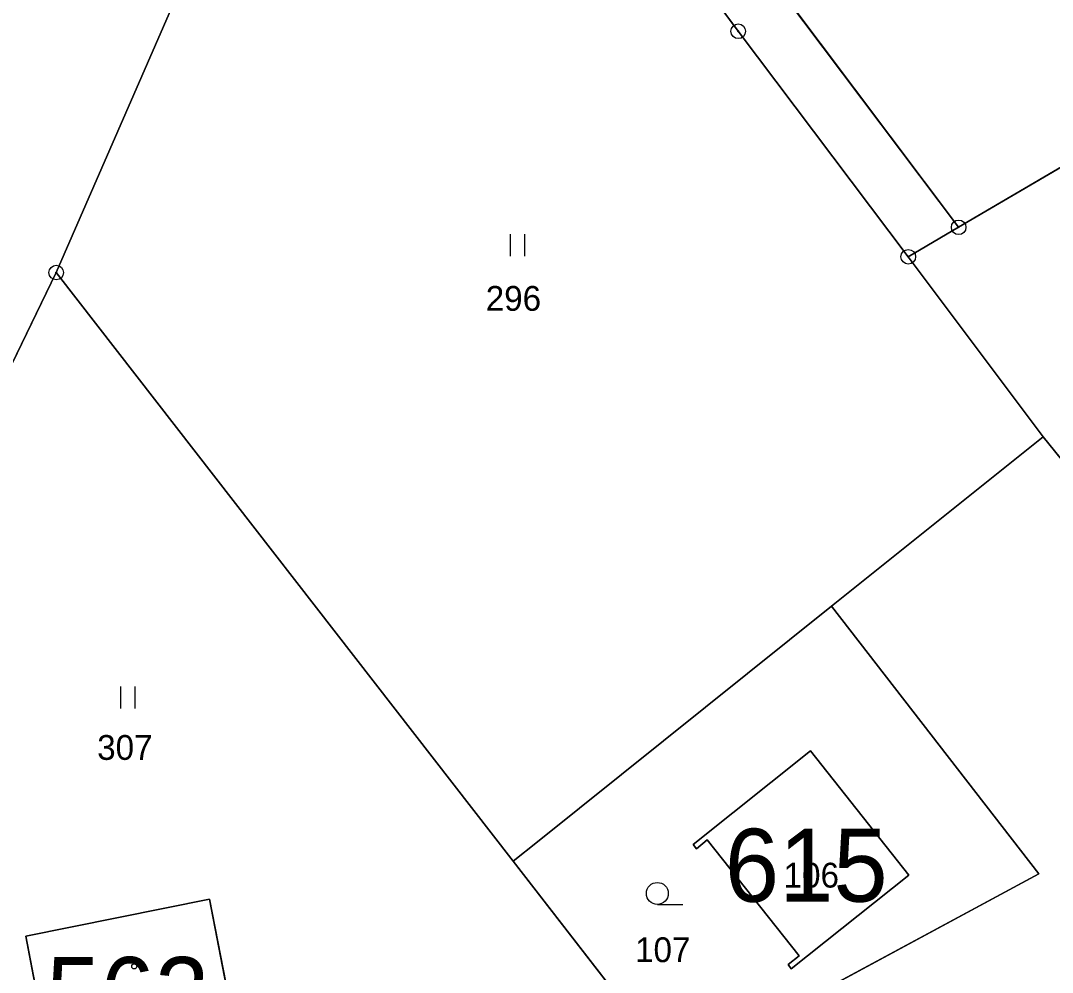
# Model space of a CAD drawing. Extents: x -689422 to -685210, y -987725 to -982160.
# Drawn here: x -687458.1 to -687387.4, y -985583.5 to -985518.2 of the extents above; entities that cross this region are included whole.
import ezdxf

# ---------------------------------------------------------------- set-up
doc = ezdxf.new("R2010")
doc.units = 0
for name, color, linetype in [('KN_Budovy', 7, 'Continuous'), ('KN_Budovy_cisla_domovni', 7, 'Continuous'), ('KN_Hranice_parcel', 7, 'Continuous'), ('KN_Parcelni cisla', 7, 'Continuous'), ('KN_Polygon parcely', 7, 'Continuous'), ('KN_POZEMKY_TTP', 7, 'Continuous'), ('KN_POZEMKY_ZAHRADA', 7, 'Continuous'), ('KN_POZEMKY_ZASTAVENA PLOCHA', 7, 'Continuous'), ('KN_Značky bodu BP', 7, 'Continuous'), ('KN_Značky budov', 7, 'Continuous'), ('KN_Značky kultur', 7, 'Continuous')]:
    doc.layers.add(name, color=color, linetype=linetype)

msp = doc.modelspace()

# ---------------------------------------------------------------- linework, layer by layer
at = {"layer": 'KN_Budovy'}
for points in [[(-687397.27, -985576.79), (-687404.01, -985568.27), (-687412.05, -985574.68), (-687411.83, -985574.98), (-687411.08, -985574.38), (-687404.78, -985582.31), (-687405.54, -985582.91), (-687405.33, -985583.2)], [(-687457.78, -985580.96), (-687455.91, -985590.62), (-687449.52, -985589.4), (-687449.34, -985590.34), (-687443.11, -985589.08), (-687445.19, -985578.43)]]:
    msp.add_lwpolyline(points, close=True, dxfattribs=at)
at = {"layer": 'KN_Hranice_parcel'}
for p, q in [((-687393.86, -985532.4), (-687348.15, -985505.57)), ((-687405.79, -985516.53), (-687393.86, -985532.4)), ((-687447.79, -985517.38), (-687455.69, -985535.5)), ((-687393.86, -985532.4), (-687397.31, -985534.42)), ((-687397.31, -985534.42), (-687388.06, -985546.75)), ((-687463.89, -985552.4), (-687455.69, -985535.5)), ((-687455.69, -985535.5), (-687424.38, -985575.84)), ((-687388.06, -985546.75), (-687402.57, -985558.37)), ((-687385.56, -985549.86), (-687388.06, -985546.75)), ((-687402.57, -985558.37), (-687422.72, -985574.51)), ((-687422.72, -985574.51), (-687424.38, -985575.84)), ((-687424.38, -985575.84), (-687414.76, -985588.24))]:
    msp.add_line(p, q, dxfattribs=at)
for points in [[(-687431.9, -985490.56), (-687418.2, -985506.47), (-687408.96, -985518.97), (-687397.31, -985534.42)], [(-687402.57, -985558.37), (-687388.37, -985576.7), (-687413.2, -985590.09)], [(-687404.01, -985568.27), (-687397.27, -985576.79), (-687405.33, -985583.2), (-687405.54, -985582.91), (-687404.78, -985582.31), (-687411.08, -985574.38), (-687411.83, -985574.98), (-687412.05, -985574.68), (-687404.01, -985568.27)], [(-687445.19, -985578.43), (-687443.11, -985589.08), (-687449.34, -985590.34), (-687449.52, -985589.4), (-687455.91, -985590.62), (-687457.78, -985580.96), (-687445.19, -985578.43)]]:
    msp.add_lwpolyline(points, dxfattribs=at)
at = {"layer": 'KN_Polygon parcely'}
for points in [[(-687348.15, -985505.57), (-687363.85, -985484.21), (-687405.79, -985516.53), (-687393.86, -985532.4)], [(-687408.96, -985518.97), (-687397.31, -985534.42), (-687393.86, -985532.4), (-687405.79, -985516.53), (-687415.07, -985503.97), (-687428.5, -985487.9), (-687429.6, -985487.11), (-687431.9, -985490.56), (-687418.2, -985506.47)], [(-687444.21, -985509.12), (-687447.79, -985517.38), (-687455.69, -985535.5), (-687424.38, -985575.84), (-687422.72, -985574.51), (-687402.57, -985558.37), (-687388.06, -985546.75), (-687397.31, -985534.42), (-687408.96, -985518.97), (-687418.2, -985506.47), (-687431.9, -985490.56)], [(-687477.26, -985523.61), (-687471.05, -985534.59), (-687470.53, -985543.32), (-687463.89, -985552.4), (-687455.69, -985535.5), (-687447.79, -985517.38), (-687453.07, -985515.09), (-687451.47, -985508.69), (-687454.73, -985501.49), (-687461.69, -985496.44)], [(-687352.86, -985542.83), (-687351.19, -985544.73), (-687345.08, -985538.33), (-687344.15, -985537.35), (-687348.73, -985531.06), (-687337.17, -985521.34), (-687348.15, -985505.57), (-687393.86, -985532.4), (-687397.31, -985534.42), (-687388.06, -985546.75), (-687385.56, -985549.86), (-687364.78, -985532.5), (-687355.32, -985544.8)], [(-687473.4, -985568.15), (-687460.07, -985611.1), (-687440.53, -985606.11), (-687423.06, -985604.23), (-687415.89, -985589.13), (-687414.76, -985588.24), (-687424.38, -985575.84), (-687455.69, -985535.5), (-687463.89, -985552.4), (-687468.77, -985562.4)], [(-687385.56, -985549.86), (-687388.06, -985546.75), (-687402.57, -985558.37), (-687388.37, -985576.7), (-687413.2, -985590.09), (-687403.08, -985602.14), (-687382.6, -985583.57), (-687373.58, -985575.95), (-687369.57, -985574.28), (-687376.76, -985562.12)], [(-687422.72, -985574.51), (-687424.38, -985575.84), (-687414.76, -985588.24), (-687413.2, -985590.09), (-687388.37, -985576.7), (-687402.57, -985558.37)], [(-687404.01, -985568.27), (-687397.27, -985576.79), (-687405.33, -985583.2), (-687405.54, -985582.91), (-687404.78, -985582.31), (-687411.08, -985574.38), (-687411.83, -985574.98), (-687412.05, -985574.68)], [(-687404.01, -985568.27), (-687412.05, -985574.68), (-687411.83, -985574.98), (-687411.08, -985574.38), (-687404.78, -985582.31), (-687405.54, -985582.91), (-687405.33, -985583.2), (-687397.27, -985576.79)], [(-687445.19, -985578.43), (-687443.11, -985589.08), (-687449.34, -985590.34), (-687449.52, -985589.4), (-687455.91, -985590.62), (-687457.78, -985580.96)], [(-687445.19, -985578.43), (-687457.78, -985580.96), (-687455.91, -985590.62), (-687449.52, -985589.4), (-687449.34, -985590.34), (-687443.11, -985589.08)]]:
    msp.add_lwpolyline(points, close=True, dxfattribs=at)
at = {"layer": 'KN_POZEMKY_TTP'}
for p, q in [((-687418.2, -985506.47), (-687408.96, -985518.97)), ((-687455.69, -985535.5), (-687447.79, -985517.38)), ((-687447.79, -985517.38), (-687455.69, -985535.5)), ((-687408.96, -985518.97), (-687397.31, -985534.42)), ((-687397.31, -985534.42), (-687388.06, -985546.75)), ((-687455.69, -985535.5), (-687463.89, -985552.4)), ((-687463.89, -985552.4), (-687455.69, -985535.5)), ((-687424.38, -985575.84), (-687455.69, -985535.5)), ((-687455.69, -985535.5), (-687424.38, -985575.84)), ((-687388.06, -985546.75), (-687402.57, -985558.37)), ((-687402.57, -985558.37), (-687388.06, -985546.75)), ((-687388.06, -985546.75), (-687385.56, -985549.86)), ((-687402.57, -985558.37), (-687422.72, -985574.51)), ((-687388.37, -985576.7), (-687402.57, -985558.37)), ((-687422.72, -985574.51), (-687424.38, -985575.84)), ((-687424.38, -985575.84), (-687414.76, -985588.24)), ((-687413.2, -985590.09), (-687388.37, -985576.7)), ((-687445.19, -985578.43), (-687457.78, -985580.96)), ((-687443.11, -985589.08), (-687445.19, -985578.43)), ((-687457.78, -985580.96), (-687455.91, -985590.62))]:
    msp.add_line(p, q, dxfattribs=at)
at = {"layer": 'KN_POZEMKY_ZAHRADA'}
for p, q in [((-687393.86, -985532.4), (-687348.15, -985505.57)), ((-687348.15, -985505.57), (-687393.86, -985532.4)), ((-687408.96, -985518.97), (-687418.2, -985506.47)), ((-687405.79, -985516.53), (-687393.86, -985532.4)), ((-687393.86, -985532.4), (-687405.79, -985516.53)), ((-687397.31, -985534.42), (-687408.96, -985518.97)), ((-687393.86, -985532.4), (-687397.31, -985534.42)), ((-687397.31, -985534.42), (-687393.86, -985532.4)), ((-687388.06, -985546.75), (-687397.31, -985534.42)), ((-687385.56, -985549.86), (-687388.06, -985546.75)), ((-687422.72, -985574.51), (-687402.57, -985558.37)), ((-687402.57, -985558.37), (-687388.37, -985576.7)), ((-687404.01, -985568.27), (-687412.05, -985574.68)), ((-687397.27, -985576.79), (-687404.01, -985568.27)), ((-687411.83, -985574.98), (-687411.08, -985574.38)), ((-687411.08, -985574.38), (-687404.78, -985582.31)), ((-687424.38, -985575.84), (-687422.72, -985574.51)), ((-687412.05, -985574.68), (-687411.83, -985574.98)), ((-687414.76, -985588.24), (-687424.38, -985575.84)), ((-687388.37, -985576.7), (-687413.2, -985590.09)), ((-687405.33, -985583.2), (-687397.27, -985576.79)), ((-687404.78, -985582.31), (-687405.54, -985582.91)), ((-687405.54, -985582.91), (-687405.33, -985583.2))]:
    msp.add_line(p, q, dxfattribs=at)
at = {"layer": 'KN_POZEMKY_ZASTAVENA PLOCHA'}
for p, q in [((-687412.05, -985574.68), (-687404.01, -985568.27)), ((-687404.01, -985568.27), (-687397.27, -985576.79)), ((-687411.08, -985574.38), (-687411.83, -985574.98)), ((-687404.78, -985582.31), (-687411.08, -985574.38)), ((-687411.83, -985574.98), (-687412.05, -985574.68)), ((-687397.27, -985576.79), (-687405.33, -985583.2)), ((-687457.78, -985580.96), (-687445.19, -985578.43)), ((-687445.19, -985578.43), (-687443.11, -985589.08)), ((-687455.91, -985590.62), (-687457.78, -985580.96)), ((-687405.54, -985582.91), (-687404.78, -985582.31)), ((-687405.33, -985583.2), (-687405.54, -985582.91))]:
    msp.add_line(p, q, dxfattribs=at)
at = {"layer": 'KN_Značky bodu BP'}
for centre, radius in [((-687408.96, -985518.97), 0.5), ((-687408.96, -985518.97), 0.0303), ((-687393.86, -985532.4), 0.5), ((-687393.86, -985532.4), 0.0303), ((-687397.31, -985534.42), 0.5), ((-687397.31, -985534.42), 0.0303), ((-687455.69, -985535.5), 0.5), ((-687455.69, -985535.5), 0.0303)]:
    msp.add_circle(centre, radius, dxfattribs=at)
at = {"layer": 'KN_Značky budov'}
for centre in [(-687404.467, -985573.969), (-687450.337, -985583.039)]:
    msp.add_circle(centre, 0.175, dxfattribs=at)
at = {"layer": 'KN_Značky kultur'}
for p, q in [((-687424.571, -985534.38), (-687424.571, -985532.88)), ((-687423.57, -985534.38), (-687423.57, -985532.88)), ((-687451.271, -985565.37), (-687451.271, -985563.87)), ((-687450.27, -985565.37), (-687450.27, -985563.87)), ((-687414.503, -985578.79), (-687412.753, -985578.79))]:
    msp.add_line(p, q, dxfattribs=at)
msp.add_circle((-687414.503, -985578.04), 0.75, dxfattribs=at)

# ---------------------------------------------------------------- texts
at = {"layer": 'KN_Budovy_cisla_domovni'}
for s, p in [('615', (-687409.879, -985578.609)), ('562', (-687456.37, -985587.399))]:
    msp.add_text(s, height=5, dxfattribs=at).set_placement(p)
at = {"layer": 'KN_Parcelni cisla'}
for s, p in [('296', (-687426.26, -985538.12)), ('307', (-687452.88, -985568.89)), ('106', (-687405.85, -985577.64)), ('107', (-687416.03, -985582.75))]:
    msp.add_text(s, height=1.7, dxfattribs=at).set_placement(p)

doc.saveas('drawing.dxf')
